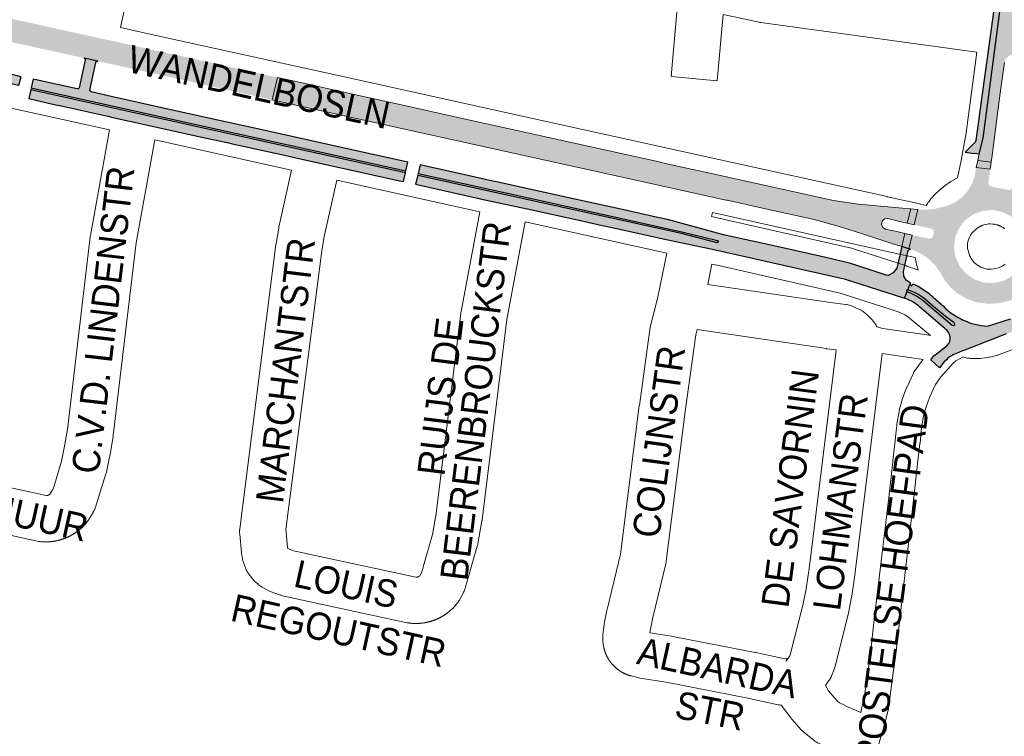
# Paper-space layout 'Layout1' of a CAD drawing. Header units: metres. Extents: x 123097 to 144122, y 392739 to 407589.
# Tile 257 of 510: x 131886 to 132163, y 397422 to 397624. Entities that reach past the tile are written whole.
import ezdxf
from ezdxf.enums import TextEntityAlignment as Align

# ---------------------------------------------------------------- set-up
doc = ezdxf.new("R2010")
doc.units = ezdxf.units.M
doc.header["$MEASUREMENT"] = 0
for name, color, linetype, lineweight in [('gs-anno-wegen algemeen tekst', 7, 'Continuous', 0), ('gs-knt-aanvullende hoofdweg', 7, 'Continuous', 0), ('gs-knt-fietspaden', 7, 'Continuous', 0), ('gs-knt-wegen algemeen', 7, 'Continuous', 0), ('gs-vlk-plantopografie wegen algemeen', 7, 'Continuous', 0), ('ir-ARC-asfalt-hoofdwegen-te inspecteren', 5, 'Continuous', 0), ('ir-ARC-fietspaden naastliggend- te inspecteren', 1, 'Continuous', 0)]:
    doc.layers.add(name, color=color, linetype=linetype, lineweight=lineweight)
doc.styles.add('Style-Arial', font='arial.ttf')

psp = doc.layouts.get("Layout1")

# ---------------------------------------------------------------- hatches: boundary and pattern name
at = {"layer": 'ir-ARC-asfalt-hoofdwegen-te inspecteren', "linetype": 'Continuous', "lineweight": 13}
for points in [[(132155.919, 397583.968), (132159.66, 397583.468), (132159.915, 397585.34), (132160.685, 397591.256), (132162.045, 397601.456), (132162.421, 397604.279), (132163.38, 397611.47), (132163.801, 397612.656), (132164.774, 397613.456), (132166.019, 397613.64), (132167.1, 397613.49), (132168.705, 397625.365), (132167.669, 397625.5), (132166.478, 397626.061), (132165.722, 397627.139), (132165.6, 397628.45), (132178.022, 397722.22), (132178.429, 397725.289), (132178.598, 397726.582), (132180.556, 397741.287), (132177.499, 397741.681), (132173.339, 397710.957), (132168.199, 397673.252), (132165.951, 397655.274), (132157.398, 397590.206), (132156.242, 397585.792)], [(132066.861, 397576.805), (132084.981, 397572.797), (132085.372, 397572.712), (132094.467, 397570.731), (132109.804, 397567.276), (132117.54, 397565.199), (132123.465, 397563.312), (132132.294, 397560.396), (132134.503, 397559.698), (132135.364, 397563.387), (132133.512, 397563.844), (132129.948, 397564.606), (132129.143, 397565.081), (132128.771, 397565.939), (132128.974, 397566.851), (132129.675, 397567.47), (132130.605, 397567.559), (132134.222, 397566.677), (132136.024, 397566.287), (132137.04, 397570.307), (132134.671, 397570.53), (132125.43, 397571.346), (132122.262, 397571.642), (132115.295, 397572.693), (132110.615, 397573.696), (132081.347, 397580.175), (132071.429, 397582.34), (132068.366, 397583.026), (132066.251, 397583.505), (132052.122, 397586.61), (132008.733, 397596.217), (131993.71, 397599.604), (131979.562, 397602.644), (131964.418, 397606.028), (131958.814, 397607.267), (131957.361, 397601.009), (131958.909, 397600.655), (132054.963, 397579.456)]]:
    psp.add_hatch(color=5, dxfattribs=at).paths.add_polyline_path(points, flags=0)
h = psp.add_hatch(color=5, dxfattribs=at)
h.paths.add_polyline_path([(131957.361, 397601.009), (131941.719, 397604.445), (131941.687, 397604.481), (131928.535, 397607.426), (131914.372, 397610.562), (131908.257, 397611.899), (131904.363, 397612.738), (131896.171, 397614.58), (131893.094, 397615.26), (131885.056, 397617.01), (131856.76, 397623.234), (131841.624, 397626.516), (131839.411, 397626.869), (131829.022, 397628.299), (131808.7, 397630.706), (131803.372, 397631.673), (131790.28, 397634.243), (131764.233, 397639.13), (131758.724, 397640.099), (131755.811, 397640.562), (131755.416, 397640.489), (131755.288, 397640.466), (131755.173, 397645.395), (131755.505, 397645.33), (131755.676, 397645.297), (131759.147, 397644.626), (131763.171, 397643.823), (131763.742, 397643.89), (131764.093, 397644.345), (131764.012, 397644.915), (131763.548, 397645.254), (131759.489, 397646.431), (131756.402, 397647.194), (131756.263, 397647.228), (131755.646, 397647.308), (131755.127, 397647.465), (131754.423, 397657.111), (131754.598, 397657.058), (131754.744, 397657.329), (131758.251, 397656.409), (131761.191, 397655.638), (131771.961, 397652.814), (131782.843, 397649.929), (131801.789, 397645.417), (131815.888, 397642.25), (131819.33, 397641.43), (131822.592, 397640.06), (131828.108, 397637.686), (131831.032, 397636.627), (131831.109, 397636.579), (131843.125, 397632.902), (131846.248, 397632.128), (131858.225, 397629.45), (131894.424, 397621.518), (131903.482, 397619.524), (131911.207, 397617.823), (131916.988, 397616.551), (131920.191, 397615.817), (131933.307, 397612.98), (131949.303, 397609.371), (131958.814, 397607.267)])
h.paths.add_polyline_path([(131830.355, 397631.393), (131829.331, 397631.606), (131827.348, 397632.055), (131826.329, 397632.25), (131825.69, 397632.68), (131825.548, 397633.436), (131825.987, 397634.068), (131826.745, 397634.2), (131827.764, 397633.966), (131829.735, 397633.527), (131830.774, 397633.332), (131831.395, 397632.899), (131831.53, 397632.154), (131831.1, 397631.531)], flags=16)
at = {"layer": 'ir-ARC-asfalt-hoofdwegen-te inspecteren', "linetype": 'Continuous', "lineweight": 13, "extrusion": (0, 0, -1)}
for points in [[(-131994.83, 397580.473), (-131994.944, 397581.004), (-131927.894, 397595.846), (-131889.498, 397604.374), (-131889.371, 397603.819), (-131926.518, 397595.602), (-131967.635, 397586.478)], [(-132082.528, 397560.781), (-132082.89, 397561.014), (-132082.661, 397561.378), (-132078.76, 397562.317), (-132072.616, 397563.871), (-132029.459, 397573.379), (-131998.368, 397580.25), (-131998.268, 397579.708), (-132029.355, 397572.884), (-132072.515, 397563.343), (-132078.59, 397561.747)], [(-132149.211, 397538.182, 1.0816008), (-132148.727, 397537.543), (-132140.542, 397544.522, -0.0758704), (-132136.001, 397546.996), (-132135.842, 397547.395), (-132136.241, 397547.553, 0.1117268), (-132142.939, 397543.171), (-132146.821, 397539.967)]]:
    psp.add_hatch(color=5, dxfattribs=at).paths.add_polyline_path(points)
h = psp.add_hatch(color=5, dxfattribs=at)
h.paths.add_polyline_path([(-132158.87, 397543.559), (-132162.002, 397543.759), (-132165.036, 397544.568), (-132167.853, 397545.953), (-132170.345, 397547.861), (-132172.138, 397549.318), (-132174.146, 397550.459), (-132176.315, 397551.254), (-132179.255, 397551.734), (-132182.31, 397551.835), (-132184.699, 397551.963), (-132185.071, 397555.924), (-132183.208, 397556.081), (-132177.484, 397556.545), (-132176.858, 397556.814), (-132176.571, 397557.432), (-132176.58, 397557.64), (-132176.701, 397558.627), (-132177.033, 397559.31), (-132177.745, 397559.571), (-132183.471, 397559.069), (-132185.327, 397558.922), (-132185.68, 397562.473), (-132183.401, 397562.879), (-132183.091, 397562.954), (-132179.958, 397563.528), (-132178.38, 397564.057), (-132176.883, 397564.784), (-132174.602, 397566.428), (-132172.73, 397568.526), (-132171.353, 397570.977), (-132170.537, 397573.668), (-132170.32, 397576.471), (-132170.39, 397579.478), (-132170.4, 397579.605), (-132170.445, 397579.724), (-132170.444, 397580.038), (-132166.234, 397580.573), (-132165.713, 397576.437), (-132165.32, 397575.791), (-132164.583, 397575.625), (-132159.777, 397576.523), (-132159.101, 397576.866), (-132158.885, 397577.592), (-132159.393, 397581.45), (-132155.464, 397581.949), (-132155.357, 397581.474), (-132155.238, 397580.692), (-132154.873, 397579.052), (-132154.289, 397577.476), (-132153.069, 397575.344), (-132151.423, 397573.52), (-132149.427, 397572.088), (-132147.172, 397571.114), (-132143.157, 397570.172), (-132140.581, 397570.054), (-132139.556, 397570.088), (-132139.008, 397570.136), (-132138.004, 397565.833), (-132142.77, 397564.772), (-132143.411, 397564.346), (-132143.541, 397563.588), (-132143.326, 397562.661), (-132142.884, 397562.019), (-132142.111, 397561.92), (-132137.385, 397562.937), (-132136.481, 397559.062), (-132136.931, 397558.917), (-132137.617, 397558.675), (-132140.012, 397557.633), (-132142.168, 397556.158), (-132144.008, 397554.304), (-132145.466, 397552.137), (-132146.716, 397550.055), (-132148.263, 397548.183), (-132150.072, 397546.563), (-132152.787, 397544.988), (-132155.758, 397543.974)])
h.paths.add_polyline_path([(-132160.415, 397549.416), (-132163.157, 397550.045), (-132165.627, 397551.395), (-132167.637, 397553.364), (-132169.039, 397555.804), (-132169.726, 397558.533), (-132169.647, 397561.346), (-132168.825, 397564.022), (-132167.313, 397566.377), (-132165.223, 397568.238), (-132162.708, 397569.467), (-132159.955, 397569.973), (-132157.168, 397569.718), (-132154.552, 397568.722), (-132152.302, 397567.058), (-132150.582, 397564.849), (-132149.522, 397562.259), (-132149.199, 397559.479), (-132149.636, 397556.714), (-132150.802, 397554.17), (-132152.611, 397552.034), (-132154.936, 397550.449), (-132157.604, 397549.554)], flags=16)
at = {"layer": 'ir-ARC-fietspaden naastliggend- te inspecteren', "linetype": 'Continuous', "lineweight": 30}
for points in [[(132154.969, 397585.864), (132155.062, 397585.956), (132156.242, 397585.792), (132157.398, 397590.206), (132157.588, 397591.648), (132165.951, 397655.274), (132168.199, 397673.252), (132173.339, 397710.957), (132177.499, 397741.681), (132175.818, 397741.897), (132172.481, 397717.25), (132169.344, 397692.153), (132164.383, 397655.675), (132161.598, 397634.674), (132160.716, 397628.538), (132158.416, 397612.047), (132157.671, 397606.7), (132155.355, 397589.552), (132155.185, 397589.05), (132152.379, 397586.235)], [(131886.631, 397607.503), (131885.677, 397607.732), (131870.566, 397611.064), (131856.469, 397614.198), (131828.07, 397620.447), (131826.235, 397620.887), (131822.331, 397621.724), (131810.01, 397622.683), (131809.798, 397622.715), (131808.749, 397622.958), (131808.465, 397621.444), (131812.478, 397620.716), (131817.519, 397619.919), (131827.285, 397618.079), (131886.05, 397605.102)], [(131994.944, 397581.004), (131995.462, 397583.42), (131979.749, 397586.925), (131955.348, 397592.336), (131939.848, 397595.756), (131927.102, 397598.592), (131911.981, 397601.934), (131906.355, 397603.231), (131906.056, 397603.398), (131905.965, 397603.728), (131907.679, 397611.515), (131907.889, 397611.826), (131908.257, 397611.899), (131904.363, 397612.738), (131904.644, 397612.529), (131904.705, 397612.184), (131902.989, 397604.355), (131902.757, 397604.1), (131902.415, 397604.052), (131894.273, 397605.848), (131891.35, 397606.536), (131891.088, 397606.607), (131890.01, 397606.792), (131889.498, 397604.374), (131927.894, 397595.846)], [(131994.264, 397577.99), (131994.83, 397580.473), (131967.635, 397586.478), (131926.518, 397595.602), (131889.371, 397603.819), (131888.823, 397601.336), (131895.927, 397599.721), (131898.397, 397599.2), (131911.026, 397596.386), (131912.502, 397596.073), (131927.385, 397592.784), (131937.094, 397590.592), (131945.094, 397588.87), (131945.758, 397588.719), (131946.527, 397588.543), (131948.304, 397588.126), (131961.639, 397585.208), (131963.594, 397584.759), (131976.638, 397581.877), (131978.434, 397581.466), (131993.107, 397578.219)], [(132136.306, 397558.538), (132136.535, 397558.864), (132136.931, 397558.917), (132136.481, 397559.062), (132134.503, 397559.698), (132133.081, 397553.572), (132132.11, 397552.275), (132130.655, 397551.562), (132130.316, 397551.601), (132130.127, 397551.623), (132128.978, 397552.041), (132120.175, 397554.896), (132113.146, 397556.599), (132098.462, 397559.888), (132084.294, 397563.022), (132078.89, 397564.483), (132068.544, 397567.326), (132065.375, 397568.015), (132056.311, 397569.996), (132041.672, 397573.25), (132020.445, 397577.928), (132019.415, 397578.148), (132012.375, 397579.682), (132000.187, 397582.408), (131998.939, 397582.662), (131998.368, 397580.25), (132029.459, 397573.379), (132072.616, 397563.871), (132078.76, 397562.317), (132082.661, 397561.378), (132082.89, 397561.014), (132082.528, 397560.781), (132078.59, 397561.747), (132072.515, 397563.343), (132029.355, 397572.884), (131998.268, 397579.708), (131997.692, 397577.214), (132015.578, 397573.252), (132015.807, 397573.161), (132030.414, 397569.998), (132043.239, 397567.201), (132049.82, 397565.738), (132051.199, 397565.437), (132055.135, 397564.561), (132067.378, 397561.881), (132078.072, 397559.633), (132081.203, 397558.942), (132118.248, 397550.614), (132135.031, 397545.275), (132135.281, 397545.184), (132136.001, 397546.996), (132135.842, 397547.395), (132136.241, 397547.553), (132136.989, 397549.434), (132136.838, 397549.5), (132135.734, 397550.224), (132135.069, 397551.363), (132134.981, 397552.68)]]:
    psp.add_hatch(color=1, dxfattribs=at).paths.add_polyline_path(points, flags=0)
at = {"layer": 'ir-ARC-fietspaden naastliggend- te inspecteren', "linetype": 'Continuous', "lineweight": 30, "extrusion": (0, 0, -1)}
psp.add_hatch(color=1, dxfattribs=at).paths.add_polyline_path([(-132135.281, 397545.184), (-132136.001, 397546.996, 0.0758704), (-132140.542, 397544.522), (-132148.727, 397537.543, -1.0816008), (-132149.211, 397538.182), (-132146.821, 397539.967), (-132142.939, 397543.171, -0.1117268), (-132136.241, 397547.553), (-132136.805, 397548.971), (-132137.332, 397548.678), (-132137.602, 397549.165), (-132139.073, 397548.519), (-132140.145, 397547.895, 0.0484277), (-132143.323, 397545.47), (-132145.599, 397543.508, -0.0896213), (-132151.092, 397539.329), (-132151.091, 397539.326), (-132151.374, 397539.188, -0.0014393), (-132151.475, 397539.139), (-132151.765, 397538.998), (-132151.767, 397539.001, -0.0915973), (-132158.599, 397537.255), (-132165.121, 397539.347, 0.0710638), (-132178.655, 397542.877), (-132181.611, 397543.051), (-132182.209, 397543.078, -0.300886), (-132184.161, 397545.702), (-132184.699, 397551.963), (-132186.738, 397552.084), (-132187.15, 397552.109, -0.3912851), (-132186.693, 397551.6), (-132186.406, 397548.895), (-132186.16, 397546.003, -0.449525), (-132189.029, 397542.932), (-132190.235, 397542.956), (-132190.61, 397542.945), (-132190.61, 397542.945), (-132191.453, 397542.921, 0.0191588), (-132201.323, 397542.344), (-132201.323, 397542.341), (-132201.696, 397542.307), (-132203.484, 397542.143), (-132205.39, 397542.502), (-132204.274, 397540.191), (-132199.722, 397540.526, -0.9648217), (-132199.676, 397539.935), (-132204.219, 397539.588), (-132203.685, 397537.196), (-132202.939, 397537.408), (-132202.939, 397537.408), (-132202.217, 397537.612), (-132202.214, 397537.6), (-132200.87, 397537.932), (-132190.037, 397539.066), (-132190.037, 397539.066), (-132189.291, 397539.144), (-132189.291, 397539.142), (-132184.617, 397539.605, -0.0433943), (-132177.758, 397539.257), (-132177.816, 397538.863), (-132177.074, 397538.754), (-132177.016, 397539.147, 0.0023651), (-132177.387, 397539.204), (-132177.016, 397539.149), (-132177.016, 397539.147, -0.0433047), (-132170.364, 397537.499), (-132163.902, 397535.141), (-132163.902, 397535.143), (-132163.198, 397534.881), (-132163.201, 397534.875), (-132151.957, 397530.456), (-132151.608, 397530.319), (-132151.609, 397530.315), (-132150.724, 397529.957), (-132148.978, 397529.2, -0.0974731), (-132147.054, 397527.845), (-132146.366, 397527.105), (-132145.101, 397525.557), (-132142.635, 397527.759), (-132143.255, 397528.562, 0.0829458), (-132144.612, 397529.766), (-132146.813, 397531.422, -0.4722518), (-132147.262, 397536.05), (-132146.933, 397536.35), (-132146.656, 397536.603), (-132146.648, 397536.595), (-132139.503, 397542.736, -0.0375303), (-132137.706, 397544.012), (-132137.708, 397544.016), (-132137.056, 397544.386), (-132137.054, 397544.382, -0.0331193)])

# ---------------------------------------------------------------- linework, layer by layer
at = {"layer": 'gs-knt-aanvullende hoofdweg', "color": 7, "linetype": 'Continuous', "flags": 128}
for points in [[(131914.596, 397621.361), (131923.38, 397619.425), (131975.487, 397607.94), (132027.657, 397596.442), (132078.312, 397585.277), (132078.319, 397585.276), (132130.423, 397573.744), (132130.445, 397573.739), (132138.316, 397571.971), (132138.336, 397571.967), (132138.341, 397571.966), (132141.355, 397571.289), (132141.543, 397571.572), (132141.699, 397571.801), (132141.881, 397572.056), (132141.999, 397572.216), (132142.472, 397572.843), (132142.688, 397573.116), (132142.916, 397573.378), (132143.774, 397574.333), (132145.172, 397575.687), (132146.686, 397576.908), (132148.304, 397577.988), (132150.014, 397578.917), (132150.211, 397579.003)], [(132139.073, 397553.087), (132138.599, 397554.704), (132138.223, 397556.596), (132135.052, 397557.31), (132135.045, 397557.312), (132081.249, 397569.241)], [(132163.421, 397564.716), (132163.009, 397565.033), (132162.543, 397565.291), (132162.466, 397565.332), (132162.413, 397565.36), (132162.343, 397565.395), (132162.255, 397565.438), (132162.184, 397565.472), (132162.112, 397565.505), (132162.032, 397565.541), (132161.978, 397565.564), (132161.905, 397565.594), (132161.806, 397565.633), (132161.732, 397565.662), (132161.676, 397565.682), (132161.595, 397565.711), (132161.513, 397565.739), (132161.438, 397565.764), (132161.361, 397565.788), (132161.297, 397565.807), (132161.209, 397565.833), (132161.163, 397565.845), (132161.131, 397565.853), (132160.816, 397565.928), (132160.776, 397565.937), (132160.732, 397565.946), (132160.692, 397565.954), (132160.115, 397566.038), (132160.1, 397566.039), (132159.501, 397566.069), (132158.957, 397566.047), (132157.583, 397565.782), (132157.396, 397565.719), (132157.317, 397565.691), (132157.26, 397565.671), (132157.186, 397565.643), (132157.105, 397565.611), (132157.032, 397565.581), (132156.959, 397565.55), (132156.887, 397565.519), (132156.807, 397565.483), (132156.736, 397565.449), (132156.674, 397565.419), (132156.595, 397565.38), (132156.525, 397565.344), (132156.455, 397565.307), (132156.369, 397565.26), (132156.31, 397565.227), (132156.242, 397565.187), (132156.174, 397565.147), (132156.107, 397565.106), (132156.024, 397565.054), (132155.967, 397565.017), (132155.901, 397564.973), (132155.835, 397564.927), (132155.775, 397564.885), (132155.697, 397564.829), (132155.632, 397564.781), (132155.589, 397564.748), (132155.513, 397564.688), (132155.436, 397564.627), (132155.394, 397564.593), (132155.32, 397564.529), (132155.315, 397564.525), (132154.695, 397563.948), (132154.309, 397563.566), (132154.017, 397563.167), (132153.72, 397562.673), (132153.467, 397562.154), (132153.261, 397561.614), (132153.114, 397561.092), (132153.103, 397561.043), (132153.025, 397560.489), (132152.998, 397559.96), (132152.997, 397559.863), (132153.016, 397559.337), (132153.036, 397559.172), (132153.164, 397558.539), (132153.548, 397557.275), (132153.572, 397557.217), (132153.603, 397557.144), (132153.634, 397557.072), (132153.67, 397556.992), (132153.704, 397556.921), (132153.738, 397556.85), (132153.773, 397556.779), (132153.809, 397556.709), (132153.846, 397556.639), (132153.888, 397556.563), (132153.931, 397556.485), (132153.971, 397556.416), (132153.985, 397556.393), (132154.006, 397556.359), (132154.048, 397556.291), (132154.094, 397556.218), (132154.136, 397556.152), (132154.16, 397556.116), (132154.173, 397556.097), (132154.18, 397556.086), (132154.506, 397555.655), (132154.891, 397555.227), (132155.313, 397554.834), (132155.767, 397554.479), (132156.25, 397554.166), (132156.759, 397553.895), (132157.289, 397553.67), (132157.837, 397553.492), (132158.386, 397553.363), (132158.396, 397553.361), (132158.401, 397553.36)], [(132158.401, 397553.36), (132159.042, 397553.315), (132159.687, 397553.324), (132160.33, 397553.391), (132160.963, 397553.515), (132161.583, 397553.695), (132162.185, 397553.929), (132162.763, 397554.216), (132163.314, 397554.553), (132163.566, 397554.739)]]:
    psp.add_lwpolyline(points, dxfattribs=at)
at = {"layer": 'gs-knt-fietspaden', "color": 7, "linetype": 'Continuous', "flags": 128}
for points in [[(132117.407, 397431.021), (132119.648, 397429.932), (132119.669, 397429.922), (132122.959, 397428.552), (132124.064, 397433.873), (132124.065, 397433.876), (132125.625, 397444.248), (132125.627, 397444.266), (132126.741, 397454.684), (132126.745, 397454.724), (132130.816, 397489.084), (132130.816, 397489.089), (132130.817, 397489.092), (132131.963, 397499.064), (132131.996, 397499.357), (132132.652, 397505.069), (132133.106, 397509.49), (132133.12, 397509.602), (132133.137, 397509.713), (132133.732, 397513.252), (132133.764, 397513.418), (132133.804, 397513.583), (132134.537, 397516.304), (132134.579, 397516.45), (132134.628, 397516.594), (132135.776, 397519.739), (132135.829, 397519.876), (132135.888, 397520.011), (132137.769, 397524.072), (132137.843, 397524.221), (132137.924, 397524.367), (132138.011, 397524.509), (132138.105, 397524.647), (132140.017, 397527.303), (132140.11, 397527.426), (132140.208, 397527.545), (132140.504, 397527.888), (132128.992, 397529.569)], [(132151.767, 397528.61), (132149.753, 397527.479), (132148.949, 397526.879), (132147.451, 397525.193), (132145.624, 397523.076), (132143.998, 397520.817), (132142.32, 397517.195), (132141.276, 397514.331), (132140.626, 397511.921), (132140.078, 397508.66), (132139.633, 397504.33), (132139.628, 397504.289), (132138.97, 397498.551), (132138.968, 397498.539), (132137.79, 397488.281), (132137.789, 397488.272)], [(132137.789, 397488.272), (132132.599, 397443.445)], [(132128.944, 397422.815), (132128.94, 397422.8), (132128.926, 397422.746), (132128.922, 397422.731), (132123.885, 397404.702)]]:
    psp.add_lwpolyline(points, dxfattribs=at)
at = {"layer": 'gs-knt-wegen algemeen', "color": 7, "linetype": 'Continuous', "flags": 128}
for points in [[(131923.175, 397660.622), (131914.596, 397621.361)], [(132150.211, 397579.003), (132151.194, 397583.932), (132152.607, 397591.737), (132155.606, 397614.458)], [(131911.579, 397592.52), (131871.497, 397601.383)], [(131895.815, 397491.674), (131898.001, 397499.298), (131898.825, 397503.021), (131899.683, 397508.222), (131906.107, 397562.435), (131906.134, 397562.636), (131906.168, 397562.836), (131911.579, 397592.52)], [(131924.299, 397589.702), (131919.013, 397560.701), (131912.595, 397506.542), (131912.553, 397506.248), (131911.642, 397500.727), (131911.611, 397500.553), (131911.575, 397500.381), (131910.652, 397496.209), (131910.585, 397495.936), (131910.507, 397495.665), (131907.566, 397486.307)], [(131962.776, 397581.157), (131924.299, 397589.702)], [(131948.18, 397478.77), (131948.173, 397478.85), (131948.161, 397479.009), (131948.154, 397479.169), (131948.151, 397479.329), (131948.151, 397479.488), (131948.156, 397479.648), (131948.164, 397479.808), (131948.176, 397479.967), (131948.201, 397480.209), (131958.388, 397560.25), (131958.43, 397560.529), (131959.17, 397564.84), (131959.23, 397565.145), (131962.776, 397581.157)], [(131975.489, 397578.349), (131971.976, 397562.483), (131971.286, 397558.466), (131961.139, 397480.011)], [(132015.749, 397569.499), (131975.489, 397578.349)], [(131999.892, 397469.768), (132002.444, 397478.62), (132003.504, 397484.556), (132010.422, 397540.97), (132010.451, 397541.174), (132010.485, 397541.375), (132015.749, 397569.499)], [(132081.249, 397569.241), (132080.992, 397568.201), (132085.442, 397567.099), (132120.342, 397559.238), (132120.633, 397559.165), (132120.92, 397559.079), (132135.857, 397554.233), (132135.927, 397554.21), (132138.199, 397553.444), (132138.477, 397553.343), (132138.75, 397553.23), (132139.073, 397553.087)], [(132028.469, 397566.691), (132023.321, 397539.182), (132016.406, 397482.795), (132016.381, 397482.618), (132016.353, 397482.443), (132015.202, 397475.997), (132015.158, 397475.776), (132015.107, 397475.556), (132015.048, 397475.339), (132012.402, 397466.16)], [(132068.429, 397557.836), (132028.469, 397566.691)], [(132051.668, 397457.877), (132055.345, 397473.101), (132060.636, 397514.911), (132060.647, 397514.989), (132063.702, 397536.99), (132063.742, 397537.243), (132063.792, 397537.494), (132063.852, 397537.743), (132065.775, 397545.093), (132068.429, 397557.836)], [(132081.088, 397554.764), (132079.896, 397549.036)], [(132142.604, 397534.685), (132136.085, 397540.03), (132135.407, 397540.473), (132133.761, 397541.2), (132131.804, 397541.86), (132117.188, 397546.602), (132082.513, 397554.412), (132082.379, 397554.444), (132081.088, 397554.764)], [(132079.896, 397549.036), (132115.122, 397543.841), (132118.767, 397543.383), (132119.078, 397543.337), (132119.386, 397543.275), (132119.691, 397543.199), (132119.992, 397543.107), (132120.289, 397543.002), (132120.579, 397542.882), (132122.574, 397542.004), (132122.843, 397541.878), (132123.106, 397541.74), (132123.362, 397541.59), (132123.612, 397541.428), (132123.854, 397541.256), (132124.087, 397541.072), (132124.312, 397540.878), (132124.528, 397540.674), (132126.077, 397539.143), (132126.283, 397538.929), (132126.48, 397538.705), (132126.667, 397538.473)], [(132126.667, 397538.473), (132126.843, 397538.233), (132127.007, 397537.985), (132127.16, 397537.729), (132127.301, 397537.467), (132127.43, 397537.199), (132127.498, 397537.049)], [(132076.936, 397536.312), (132076.545, 397534.819), (132073.549, 397513.238), (132068.217, 397471.107), (132068.182, 397470.868), (132068.138, 397470.63), (132068.086, 397470.395), (132064.346, 397454.918), (132064.321, 397454.818)], [(132101.904, 397443.005), (132102.583, 397443.939), (132102.993, 397444.503), (132103.224, 397445.095), (132106.654, 397458.722), (132107.566, 397463.361), (132108.509, 397469.672), (132115.996, 397530.555), (132115.993, 397530.609), (132113.432, 397530.931), (132113.292, 397530.95), (132076.936, 397536.312)], [(132170.763, 397532.568), (132161.735, 397529.224), (132161.532, 397529.153), (132161.326, 397529.088), (132161.119, 397529.03), (132159.614, 397528.637), (132159.328, 397528.57), (132159.04, 397528.515), (132158.75, 397528.473), (132156.585, 397528.211), (132156.578, 397528.211), (132156.338, 397528.188), (132156.266, 397528.181), (132155.949, 397528.166), (132155.636, 397528.167), (132153.837, 397528.213), (132153.526, 397528.229), (132153.518, 397528.229), (132153.208, 397528.26), (132153.2, 397528.261), (132152.892, 397528.307), (132152.884, 397528.308), (132152.579, 397528.369), (132152.57, 397528.371), (132152.269, 397528.447), (132152.26, 397528.449), (132151.963, 397528.54), (132151.955, 397528.542), (132151.767, 397528.61)], [(132128.992, 397529.569), (132128.991, 397529.557), (132121.421, 397467.999), (132121.399, 397467.832), (132120.422, 397461.29), (132120.371, 397460.996), (132119.397, 397456.042), (132119.362, 397455.875), (132119.322, 397455.709), (132115.75, 397441.52), (132115.678, 397441.257), (132115.595, 397440.998), (132115.501, 397440.742), (132114.816, 397438.987), (132114.71, 397438.73), (132114.592, 397438.478), (132114.464, 397438.231), (132114.325, 397437.99), (132114.176, 397437.755), (132114.018, 397437.526), (132112.993, 397436.117)], [(131859.766, 397497.017), (131893.725, 397489.564), (131893.759, 397489.568), (131893.795, 397489.573), (131893.831, 397489.578), (131893.867, 397489.584), (131893.903, 397489.59), (131893.939, 397489.597), (131893.974, 397489.605), (131894.01, 397489.614), (131894.045, 397489.623), (131894.08, 397489.633), (131894.115, 397489.643), (131894.15, 397489.654), (131894.184, 397489.666), (131894.218, 397489.678), (131894.252, 397489.691), (131894.286, 397489.705), (131894.32, 397489.719), (131894.353, 397489.734), (131894.386, 397489.749), (131894.418, 397489.765), (131894.451, 397489.782), (131894.483, 397489.799), (131894.515, 397489.817), (131894.546, 397489.835), (131894.577, 397489.854), (131894.608, 397489.874), (131894.638, 397489.894), (131894.668, 397489.914), (131894.698, 397489.936), (131894.727, 397489.957), (131894.756, 397489.979), (131894.783, 397490.001), (131895.389, 397490.983), (131895.813, 397491.671)], [(131895.813, 397491.671), (131895.815, 397491.674)], [(131895.813, 397491.671), (131895.815, 397491.674)], [(131907.565, 397486.303), (131907.558, 397486.283), (131907.508, 397486.134), (131907.456, 397485.985), (131907.398, 397485.839), (131907.339, 397485.693), (131907.274, 397485.55), (131907.208, 397485.407), (131907.137, 397485.267), (131907.064, 397485.128), (131906.986, 397484.991), (131906.895, 397484.837), (131905.49, 397482.559), (131905.348, 397482.339), (131905.197, 397482.125), (131905.038, 397481.917), (131904.871, 397481.716), (131904.799, 397481.634), (131904.728, 397481.553), (131904.655, 397481.472), (131904.583, 397481.393), (131904.51, 397481.314), (131904.436, 397481.235), (131904.361, 397481.156), (131904.286, 397481.079), (131904.211, 397481.002), (131904.134, 397480.925), (131904.058, 397480.849), (131903.981, 397480.774), (131903.903, 397480.699), (131903.825, 397480.624), (131903.746, 397480.55), (131903.667, 397480.478), (131903.587, 397480.405), (131903.506, 397480.333), (131903.425, 397480.261), (131903.344, 397480.191), (131903.262, 397480.12), (131903.179, 397480.05), (131903.096, 397479.981), (131903.014, 397479.913), (131902.929, 397479.845), (131902.845, 397479.777), (131902.76, 397479.71), (131902.675, 397479.645), (131902.589, 397479.579), (131902.502, 397479.514), (131902.415, 397479.449), (131902.329, 397479.386), (131902.241, 397479.323), (131902.153, 397479.261), (131902.064, 397479.199), (131901.975, 397479.138), (131901.886, 397479.077), (131901.796, 397479.017), (131901.705, 397478.958), (131901.615, 397478.9), (131901.524, 397478.842), (131901.432, 397478.785), (131901.34, 397478.728), (131901.248, 397478.673), (131901.155, 397478.617), (131901.061, 397478.563), (131900.967, 397478.509), (131900.874, 397478.456), (131900.78, 397478.403), (131900.685, 397478.351), (131900.589, 397478.3), (131900.495, 397478.25), (131900.399, 397478.2), (131900.302, 397478.151), (131900.205, 397478.102), (131900.109, 397478.055), (131900.012, 397478.008), (131899.914, 397477.961), (131899.816, 397477.916), (131899.718, 397477.871), (131899.62, 397477.827), (131899.521, 397477.783), (131899.421, 397477.74), (131899.322, 397477.698), (131899.222, 397477.657), (131899.122, 397477.616), (131899.022, 397477.576), (131898.922, 397477.537), (131898.821, 397477.499), (131898.719, 397477.461), (131898.617, 397477.424), (131898.517, 397477.388), (131898.414, 397477.352), (131898.312, 397477.318), (131898.209, 397477.283), (131898.107, 397477.25), (131898.004, 397477.218), (131897.901, 397477.186), (131897.797, 397477.155), (131897.694, 397477.124), (131897.59, 397477.095), (131897.486, 397477.066), (131897.381, 397477.038), (131897.277, 397477.011), (131897.172, 397476.984), (131897.067, 397476.958), (131896.962, 397476.933), (131896.858, 397476.909), (131896.752, 397476.885), (131896.646, 397476.862), (131896.54, 397476.84), (131896.435, 397476.819), (131896.329, 397476.798), (131896.222, 397476.778), (131896.116, 397476.759), (131896.01, 397476.741), (131895.903, 397476.724), (131895.797, 397476.707), (131895.689, 397476.691), (131895.583, 397476.676), (131895.476, 397476.662), (131895.369, 397476.648), (131895.261, 397476.635), (131895.155, 397476.623), (131895.047, 397476.612), (131894.939, 397476.601), (131894.832, 397476.591), (131894.725, 397476.582), (131894.617, 397476.574), (131894.509, 397476.567), (131894.401, 397476.56), (131894.294, 397476.554), (131894.186, 397476.549), (131894.077, 397476.545), (131893.969, 397476.541), (131893.862, 397476.538), (131893.754, 397476.536), (131893.646, 397476.535), (131893.537, 397476.535), (131893.43, 397476.535), (131893.322, 397476.536), (131893.214, 397476.538), (131893.106, 397476.541), (131892.999, 397476.544), (131892.89, 397476.548), (131892.782, 397476.553), (131892.674, 397476.559), (131892.567, 397476.565), (131892.321, 397476.586), (131892.075, 397476.616), (131891.831, 397476.655), (131891.589, 397476.703), (131856.48, 397484.408)], [(131907.565, 397486.303), (131907.561, 397486.299), (131907.558, 397486.297)], [(131907.566, 397486.307), (131907.565, 397486.303)], [(131907.566, 397486.307), (131907.565, 397486.303)], [(131961.139, 397480.011), (131961.139, 397480.008), (131961.139, 397480.004)], [(131961.139, 397480.011), (131961.139, 397480.008), (131961.139, 397480.004)], [(131961.139, 397480.004), (131961.208, 397479.286), (131961.625, 397474.935), (131961.657, 397474.756), (131962.379, 397474.374), (131963.343, 397474.061), (131997.74, 397466.605), (131997.777, 397466.604)], [(131948.181, 397478.763), (131948.18, 397478.767), (131948.18, 397478.77)], [(131948.181, 397478.763), (131948.18, 397478.767), (131948.18, 397478.77)], [(132012.401, 397466.157), (132011.631, 397463.487), (132011.542, 397463.204), (132011.44, 397462.925), (132011.326, 397462.651), (132011.199, 397462.382), (132011.061, 397462.12), (132009.894, 397460.028), (132009.763, 397459.806), (132009.625, 397459.588), (132009.477, 397459.377), (132009.322, 397459.171), (132009.247, 397459.077), (132009.172, 397458.985), (132009.097, 397458.893), (132009.021, 397458.802), (132008.944, 397458.711), (132008.866, 397458.621), (132008.787, 397458.531), (132008.709, 397458.443), (132008.628, 397458.355), (132008.548, 397458.267), (132008.466, 397458.18), (132008.385, 397458.094), (132008.302, 397458.009), (132008.218, 397457.924), (132008.134, 397457.839), (132008.05, 397457.757), (132007.964, 397457.674), (132007.878, 397457.591), (132007.791, 397457.51), (132007.704, 397457.43), (132007.616, 397457.35), (132007.527, 397457.27), (132007.437, 397457.191), (132007.348, 397457.114), (132007.257, 397457.037), (132007.165, 397456.961), (132007.073, 397456.885), (132006.981, 397456.811), (132006.888, 397456.736), (132006.794, 397456.663), (132006.7, 397456.59), (132006.606, 397456.519), (132006.51, 397456.448), (132006.414, 397456.377), (132006.317, 397456.308), (132006.22, 397456.24), (132006.122, 397456.172), (132006.024, 397456.104), (132005.925, 397456.038), (132005.826, 397455.973), (132005.726, 397455.908), (132005.626, 397455.844), (132005.524, 397455.781), (132005.424, 397455.719), (132005.322, 397455.658), (132005.219, 397455.597), (132005.116, 397455.537), (132005.013, 397455.478), (132004.909, 397455.42), (132004.805, 397455.363), (132004.7, 397455.306), (132004.595, 397455.251), (132004.489, 397455.196), (132004.383, 397455.143), (132004.276, 397455.09), (132004.17, 397455.038), (132004.062, 397454.987), (132003.954, 397454.936), (132003.846, 397454.886), (132003.738, 397454.838), (132003.629, 397454.791), (132003.519, 397454.744), (132003.409, 397454.698), (132003.3, 397454.653), (132003.189, 397454.609), (132003.078, 397454.565), (132002.967, 397454.523), (132002.856, 397454.482), (132002.744, 397454.441), (132002.631, 397454.401), (132002.519, 397454.363), (132002.407, 397454.325), (132002.293, 397454.288), (132002.18, 397454.252), (132002.066, 397454.217), (132001.953, 397454.183), (132001.838, 397454.15), (132001.723, 397454.117), (132001.608, 397454.086), (132001.494, 397454.056), (132001.379, 397454.026), (132001.263, 397453.998), (132001.147, 397453.97), (132001.032, 397453.944), (132000.915, 397453.918), (132000.799, 397453.893), (132000.682, 397453.869), (132000.566, 397453.846), (132000.449, 397453.824), (132000.331, 397453.803), (132000.214, 397453.783), (132000.097, 397453.764), (131999.979, 397453.746), (131999.861, 397453.729), (131999.743, 397453.713), (131999.626, 397453.698), (131999.508, 397453.683), (131999.389, 397453.67), (131999.271, 397453.657), (131999.153, 397453.646), (131999.034, 397453.636), (131998.916, 397453.626), (131998.797, 397453.618), (131998.679, 397453.61), (131998.56, 397453.603), (131998.441, 397453.598), (131998.321, 397453.593), (131998.203, 397453.589), (131998.084, 397453.587), (131997.965, 397453.585), (131997.846, 397453.584), (131997.728, 397453.584), (131997.608, 397453.585), (131997.489, 397453.587), (131997.37, 397453.59), (131997.252, 397453.594), (131997.133, 397453.599), (131997.014, 397453.605), (131996.895, 397453.612), (131996.777, 397453.62), (131996.658, 397453.629), (131996.539, 397453.638), (131996.42, 397453.649), (131996.303, 397453.661), (131996.184, 397453.674), (131996.066, 397453.687), (131995.947, 397453.702), (131995.83, 397453.717), (131995.578, 397453.757), (131995.327, 397453.806), (131960.264, 397461.406), (131960.051, 397461.456), (131959.84, 397461.512), (131959.632, 397461.576), (131957.822, 397462.165), (131957.557, 397462.257), (131957.297, 397462.36), (131957.041, 397462.475), (131956.791, 397462.6), (131954.53, 397463.796), (131954.254, 397463.95), (131953.986, 397464.118), (131953.726, 397464.299), (131953.475, 397464.492), (131953.234, 397464.697), (131952.679, 397465.193), (131952.472, 397465.387), (131952.273, 397465.589), (131952.083, 397465.8), (131951.903, 397466.019), (131950.794, 397467.427), (131950.616, 397467.663), (131950.449, 397467.908), (131950.294, 397468.159), (131950.15, 397468.418), (131950.018, 397468.683), (131949.898, 397468.953), (131949.79, 397469.229), (131949.246, 397470.724), (131949.155, 397470.994), (131949.075, 397471.267), (131949.008, 397471.544), (131948.952, 397471.823), (131948.757, 397472.934), (131948.718, 397473.186), (131948.689, 397473.439), (131948.181, 397478.763)], [(131997.777, 397466.604), (131997.816, 397466.604), (131997.854, 397466.605), (131997.893, 397466.606), (131997.931, 397466.609), (131997.969, 397466.612), (131998.008, 397466.617), (131998.046, 397466.622), (131998.084, 397466.628), (131998.122, 397466.635), (131998.159, 397466.643), (131998.197, 397466.652), (131998.234, 397466.661), (131998.271, 397466.672), (131998.308, 397466.683), (131998.344, 397466.695), (131998.38, 397466.708), (131998.416, 397466.722), (131998.452, 397466.737), (131998.487, 397466.753), (131998.522, 397466.769), (131998.556, 397466.786), (131998.59, 397466.804), (131998.624, 397466.823), (131998.657, 397466.842), (131998.69, 397466.863), (131998.722, 397466.884), (131998.754, 397466.906), (131998.785, 397466.928), (131998.815, 397466.952), (131998.845, 397466.976), (131998.874, 397466.999), (131999.328, 397467.813), (131999.89, 397469.762)], [(131999.89, 397469.762), (131999.891, 397469.765), (131999.892, 397469.768)], [(131999.89, 397469.762), (131999.891, 397469.765), (131999.892, 397469.768)], [(132012.401, 397466.157), (132012.394, 397466.15)], [(132012.402, 397466.16), (132012.401, 397466.157)], [(132012.402, 397466.16), (132012.401, 397466.157)], [(132100.525, 397430.592), (132100.369, 397430.607), (132100.063, 397430.651), (132099.759, 397430.709), (132090.717, 397432.674), (132068.179, 397437.037), (132060.807, 397438.202), (132060.505, 397438.257), (132060.206, 397438.326), (132058.354, 397438.801), (132058.241, 397438.831), (132058.155, 397438.855), (132058.069, 397438.88), (132057.983, 397438.906), (132057.898, 397438.932), (132057.813, 397438.959), (132057.727, 397438.987), (132057.643, 397439.015), (132057.559, 397439.044), (132057.474, 397439.074), (132057.39, 397439.104), (132057.306, 397439.136), (132057.223, 397439.167), (132057.14, 397439.2), (132057.057, 397439.233), (132056.974, 397439.267), (132056.892, 397439.302), (132056.81, 397439.337), (132056.728, 397439.373), (132056.646, 397439.41), (132056.566, 397439.447), (132056.485, 397439.485), (132056.404, 397439.524), (132056.324, 397439.563), (132056.245, 397439.603), (132056.165, 397439.644), (132056.085, 397439.685), (132056.006, 397439.727), (132055.929, 397439.77), (132055.85, 397439.813), (132055.772, 397439.857), (132055.695, 397439.902), (132055.618, 397439.947), (132055.541, 397439.993), (132055.465, 397440.04), (132055.389, 397440.087), (132055.314, 397440.134), (132055.239, 397440.183), (132055.164, 397440.232), (132055.09, 397440.282), (132055.016, 397440.332), (132054.943, 397440.383), (132054.87, 397440.435), (132054.797, 397440.487), (132054.725, 397440.539), (132054.653, 397440.593), (132054.582, 397440.647), (132054.511, 397440.701), (132054.441, 397440.756), (132054.371, 397440.812), (132054.302, 397440.868), (132054.233, 397440.925), (132054.165, 397440.982), (132054.097, 397441.04), (132054.029, 397441.099), (132053.962, 397441.158), (132053.896, 397441.217), (132053.83, 397441.278), (132053.764, 397441.339), (132053.699, 397441.4), (132053.635, 397441.461), (132053.571, 397441.524), (132053.507, 397441.587), (132053.444, 397441.651), (132053.382, 397441.714), (132053.32, 397441.779), (132053.259, 397441.844), (132053.198, 397441.91), (132053.138, 397441.975), (132053.078, 397442.042), (132053.019, 397442.109), (132052.96, 397442.176), (132052.903, 397442.244), (132052.845, 397442.312), (132052.788, 397442.382), (132052.732, 397442.451), (132052.677, 397442.52), (132052.622, 397442.591), (132052.567, 397442.662), (132052.513, 397442.733), (132052.46, 397442.804), (132052.407, 397442.877), (132052.355, 397442.949), (132052.303, 397443.023), (132052.253, 397443.096), (132052.202, 397443.17), (132052.152, 397443.244), (132052.103, 397443.319), (132052.055, 397443.393), (132052.007, 397443.469), (132051.96, 397443.545), (132051.913, 397443.622), (132051.868, 397443.697), (132051.822, 397443.775), (132051.778, 397443.852), (132051.734, 397443.93), (132051.691, 397444.008), (132051.648, 397444.086), (132051.606, 397444.166), (132051.564, 397444.245), (132051.524, 397444.324), (132051.484, 397444.404), (132051.444, 397444.484), (132051.405, 397444.565), (132051.368, 397444.645), (132051.33, 397444.727), (132051.294, 397444.808), (132051.257, 397444.89), (132051.222, 397444.972), (132051.188, 397445.054), (132051.154, 397445.137), (132051.12, 397445.22), (132051.088, 397445.303), (132051.056, 397445.386), (132051.025, 397445.47), (132050.994, 397445.554), (132050.965, 397445.638), (132050.936, 397445.723), (132050.907, 397445.808), (132050.879, 397445.893), (132050.853, 397445.977), (132050.826, 397446.063), (132050.801, 397446.149), (132050.776, 397446.235), (132050.752, 397446.32), (132050.729, 397446.407), (132050.706, 397446.493), (132050.684, 397446.58), (132050.663, 397446.666), (132050.608, 397446.914), (132050.564, 397447.164), (132050.462, 397447.807), (132050.426, 397448.066), (132050.4, 397448.326), (132050.385, 397448.588), (132050.381, 397448.85), (132050.385, 397450.052), (132050.393, 397450.343), (132050.413, 397450.635), (132050.447, 397450.924), (132050.874, 397454.003), (132050.907, 397454.217), (132050.948, 397454.43), (132051.619, 397457.666), (132051.666, 397457.868)], [(132051.666, 397457.868), (132051.666, 397457.873), (132051.668, 397457.877)], [(132051.666, 397457.868), (132051.666, 397457.873), (132051.668, 397457.877)], [(132064.319, 397454.811), (132063.74, 397451.999), (132063.594, 397450.943), (132070.322, 397449.88), (132070.543, 397449.841), (132093.264, 397445.442), (132093.409, 397445.413)], [(132064.321, 397454.818), (132064.321, 397454.815), (132064.319, 397454.811)], [(132064.321, 397454.818), (132064.321, 397454.815), (132064.319, 397454.811)], [(132056.692, 397332.693), (132086.918, 397373.672), (132100.996, 397393.582), (132106.772, 397402.081), (132108.097, 397404.068), (132108.83, 397405.72), (132112.358, 397419.23), (132111.076, 397419.848), (132110.816, 397419.98), (132110.562, 397420.125), (132110.314, 397420.28), (132110.074, 397420.447), (132109.842, 397420.624), (132106.941, 397422.939), (132106.72, 397423.125), (132106.506, 397423.32), (132106.302, 397423.524), (132106.107, 397423.737), (132103.637, 397426.555), (132103.5, 397426.718), (132103.367, 397426.884), (132100.525, 397430.592)]]:
    psp.add_lwpolyline(points, dxfattribs=at)
for points in [[(132155.606, 397614.458), (132094.854, 397622.767), (132094.618, 397622.805), (132094.549, 397622.816), (132094.543, 397622.817), (132094.384, 397622.849), (132084.229, 397625.005), (132082.569, 397606.391, -0.3839946), (132082.559, 397606.383), (132069.609, 397607.537, -0.3839942), (132069.601, 397607.548), (132071.405, 397627.782), (132044.126, 397633.836), (132007.717, 397641.879), (132006.484, 397628.054, -0.3839941), (132006.474, 397628.046), (131993.524, 397629.201, -0.3839935), (131993.516, 397629.211), (131994.898, 397644.711), (131983.975, 397647.124), (131983.968, 397647.126), (131923.175, 397660.622)], [(132093.409, 397445.413), (132101.615, 397443.63), (132102.368, 397443.815, -0.586291), (132102.379, 397443.801), (132101.904, 397443.005)]]:
    psp.add_lwpolyline(points, format="xyb", dxfattribs=at)
at = {"layer": 'gs-vlk-plantopografie wegen algemeen', "color": 7, "linetype": 'Continuous', "flags": 128}
for points in [[(132127.498, 397537.049), (132129.198, 397536.633), (132141.508, 397534.836), (132142.604, 397534.685)], [(132127.498, 397537.049), (132129.198, 397536.633), (132141.508, 397534.836), (132142.604, 397534.685)], [(132117.407, 397431.021), (132119.648, 397429.932), (132119.669, 397429.922), (132122.959, 397428.552), (132124.064, 397433.873), (132124.065, 397433.876), (132125.625, 397444.248), (132125.627, 397444.266), (132126.741, 397454.684), (132126.745, 397454.724), (132130.816, 397489.084), (132130.816, 397489.089), (132130.817, 397489.092), (132131.963, 397499.064), (132131.996, 397499.357), (132132.652, 397505.069), (132133.106, 397509.49), (132133.12, 397509.602), (132133.137, 397509.713), (132133.732, 397513.252), (132133.764, 397513.418), (132133.804, 397513.583), (132134.537, 397516.304), (132134.579, 397516.45), (132134.628, 397516.594), (132135.776, 397519.739), (132135.829, 397519.876), (132135.888, 397520.011), (132137.769, 397524.072), (132137.843, 397524.221), (132137.924, 397524.367), (132138.011, 397524.509), (132138.105, 397524.647), (132140.017, 397527.303), (132140.11, 397527.426), (132140.208, 397527.545), (132140.504, 397527.888), (132128.992, 397529.569)], [(132151.767, 397528.61), (132149.753, 397527.479), (132148.949, 397526.879), (132147.451, 397525.193), (132145.624, 397523.076), (132143.998, 397520.817), (132142.32, 397517.195), (132141.276, 397514.331), (132140.626, 397511.921), (132140.078, 397508.66), (132139.633, 397504.33), (132139.628, 397504.289), (132138.97, 397498.551), (132138.968, 397498.539), (132137.79, 397488.281), (132137.789, 397488.272)], [(132132.58, 397443.296), (132130.804, 397429.718), (132130.78, 397429.559), (132130.748, 397429.401), (132130.709, 397429.244), (132130.07, 397426.915), (132128.944, 397422.815)], [(132132.599, 397443.445), (132132.595, 397443.414), (132132.589, 397443.363), (132132.58, 397443.296)], [(132132.599, 397443.445), (132132.595, 397443.414), (132132.589, 397443.363), (132132.58, 397443.296)], [(132112.993, 397436.117), (132113.888, 397434.626)], [(132112.993, 397436.117), (132113.888, 397434.626)], [(132113.888, 397434.626), (132116.204, 397431.901), (132116.487, 397431.597)], [(132116.487, 397431.597), (132116.49, 397431.593), (132117.011, 397431.245)], [(132116.487, 397431.597), (132116.49, 397431.593), (132117.011, 397431.245)], [(132117.011, 397431.245), (132117.407, 397431.021)], [(132128.944, 397422.815), (132128.94, 397422.8), (132128.926, 397422.746), (132128.922, 397422.731), (132123.885, 397404.702)]]:
    psp.add_lwpolyline(points, dxfattribs=at)
at = {"layer": 'ir-ARC-asfalt-hoofdwegen-te inspecteren', "color": 5, "linetype": 'Continuous', "lineweight": 13, "flags": 128}
psp.add_lwpolyline([(132165.951, 397655.274), (132157.398, 397590.206), (132156.242, 397585.792), (132155.919, 397583.968), (132159.66, 397583.468), (132159.915, 397585.34), (132160.685, 397591.256), (132162.045, 397601.456), (132162.421, 397604.279), (132163.38, 397611.47)], dxfattribs=at)
for points in [[(132066.861, 397576.805), (132084.981, 397572.797), (132085.372, 397572.712), (132094.467, 397570.731), (132109.804, 397567.276), (132117.54, 397565.199), (132123.465, 397563.312), (132132.294, 397560.396), (132134.503, 397559.698), (132135.364, 397563.387), (132133.512, 397563.844), (132129.948, 397564.606), (132129.143, 397565.081), (132128.771, 397565.939), (132128.974, 397566.851), (132129.675, 397567.47), (132130.605, 397567.559), (132134.222, 397566.677), (132136.024, 397566.287), (132137.04, 397570.307), (132134.671, 397570.53), (132125.43, 397571.346), (132122.262, 397571.642), (132115.295, 397572.693), (132110.615, 397573.696), (132081.347, 397580.175), (132071.429, 397582.34), (132068.366, 397583.026), (132066.251, 397583.505), (132052.122, 397586.61), (132008.733, 397596.217), (131993.71, 397599.604), (131979.562, 397602.644), (131964.418, 397606.028), (131958.814, 397607.267), (131957.361, 397601.009), (131958.909, 397600.655), (132054.963, 397579.456)], [(132159.66, 397583.468), (132155.919, 397583.968), (132155.464, 397581.949), (132159.393, 397581.45)], [(132137.04, 397570.307), (132136.024, 397566.287), (132138.004, 397565.833), (132139.008, 397570.136)], [(132137.385, 397562.937), (132135.364, 397563.387), (132134.503, 397559.698), (132136.481, 397559.062)]]:
    psp.add_lwpolyline(points, close=True, dxfattribs=at)
at = {"layer": 'ir-ARC-asfalt-hoofdwegen-te inspecteren', "color": 5, "linetype": 'Continuous', "lineweight": 13}
for points in [[(131994.944, 397581.004), (131927.894, 397595.846), (131889.498, 397604.374), (131889.371, 397603.819), (131926.518, 397595.602), (131967.635, 397586.478), (131994.83, 397580.473)], [(131998.268, 397579.708), (132029.355, 397572.884), (132072.515, 397563.343), (132078.59, 397561.747), (132082.528, 397560.781), (132082.89, 397561.014), (132082.661, 397561.378), (132078.76, 397562.317), (132072.616, 397563.871), (132029.459, 397573.379), (131998.368, 397580.25)]]:
    psp.add_lwpolyline(points, close=True, dxfattribs=at)
psp.add_lwpolyline([(132149.211, 397538.182, -1.0816008), (132148.727, 397537.543), (132140.542, 397544.522, 0.0758704), (132136.001, 397546.996), (132135.842, 397547.395), (132136.241, 397547.553, -0.1117268), (132142.939, 397543.171), (132146.821, 397539.967)], format="xyb", close=True, dxfattribs=at)
at = {"layer": 'ir-ARC-asfalt-hoofdwegen-te inspecteren', "color": 5, "linetype": 'Continuous', "lineweight": 13, "extrusion": (0, 0, -1)}
for points in [[(-132159.66, 397583.468), (-132155.919, 397583.968), (-132159.393, 397581.45), (-132155.464, 397581.949)], [(-132137.04, 397570.307), (-132136.024, 397566.287), (-132139.008, 397570.136), (-132138.004, 397565.833)], [(-132137.385, 397562.937), (-132135.364, 397563.387), (-132136.481, 397559.062), (-132134.503, 397559.698)]]:
    psp.add_solid(points, dxfattribs=at)
at = {"layer": 'ir-ARC-fietspaden naastliggend- te inspecteren', "color": 1, "linetype": 'Continuous', "lineweight": 30}
for points in [[(132154.969, 397585.864), (132155.062, 397585.956), (132156.242, 397585.792), (132157.398, 397590.206), (132157.588, 397591.648), (132165.951, 397655.274), (132168.199, 397673.252), (132173.339, 397710.957), (132177.499, 397741.681), (132175.818, 397741.897), (132172.481, 397717.25), (132169.344, 397692.153), (132164.383, 397655.675), (132161.598, 397634.674), (132160.716, 397628.538), (132158.416, 397612.047), (132157.671, 397606.7), (132155.355, 397589.552), (132155.185, 397589.05), (132152.379, 397586.235)], [(131886.631, 397607.503), (131885.677, 397607.732), (131870.566, 397611.064), (131856.469, 397614.198), (131828.07, 397620.447), (131826.235, 397620.887), (131822.331, 397621.724), (131810.01, 397622.683), (131809.798, 397622.715), (131808.749, 397622.958), (131808.465, 397621.444), (131812.478, 397620.716), (131817.519, 397619.919), (131827.285, 397618.079), (131886.05, 397605.102)], [(131994.944, 397581.004), (131995.462, 397583.42), (131979.749, 397586.925), (131955.348, 397592.336), (131939.848, 397595.756), (131927.102, 397598.592), (131911.981, 397601.934), (131906.355, 397603.231), (131906.056, 397603.398), (131905.965, 397603.728), (131907.679, 397611.515), (131907.889, 397611.826), (131908.257, 397611.899), (131904.363, 397612.738), (131904.644, 397612.529), (131904.705, 397612.184), (131902.989, 397604.355), (131902.757, 397604.1), (131902.415, 397604.052), (131894.273, 397605.848), (131891.35, 397606.536), (131891.088, 397606.607), (131890.01, 397606.792), (131889.498, 397604.374), (131927.894, 397595.846)], [(131994.264, 397577.99), (131994.83, 397580.473), (131967.635, 397586.478), (131926.518, 397595.602), (131889.371, 397603.819), (131888.823, 397601.336), (131895.927, 397599.721), (131898.397, 397599.2), (131911.026, 397596.386), (131912.502, 397596.073), (131927.385, 397592.784), (131937.094, 397590.592), (131945.094, 397588.87), (131945.758, 397588.719), (131946.527, 397588.543), (131948.304, 397588.126), (131961.639, 397585.208), (131963.594, 397584.759), (131976.638, 397581.877), (131978.434, 397581.466), (131993.107, 397578.219)], [(132136.306, 397558.538), (132136.535, 397558.864), (132136.931, 397558.917), (132136.481, 397559.062), (132134.503, 397559.698), (132133.081, 397553.572), (132132.11, 397552.275), (132130.655, 397551.562), (132130.316, 397551.601), (132130.127, 397551.623), (132128.978, 397552.041), (132120.175, 397554.896), (132113.146, 397556.599), (132098.462, 397559.888), (132084.294, 397563.022), (132078.89, 397564.483), (132068.544, 397567.326), (132065.375, 397568.015), (132056.311, 397569.996), (132041.672, 397573.25), (132020.445, 397577.928), (132019.415, 397578.148), (132012.375, 397579.682), (132000.187, 397582.408), (131998.939, 397582.662), (131998.368, 397580.25), (132029.459, 397573.379), (132072.616, 397563.871), (132078.76, 397562.317), (132082.661, 397561.378), (132082.89, 397561.014), (132082.528, 397560.781), (132078.59, 397561.747), (132072.515, 397563.343), (132029.355, 397572.884), (131998.268, 397579.708), (131997.692, 397577.214), (132015.578, 397573.252), (132015.807, 397573.161), (132030.414, 397569.998), (132043.239, 397567.201), (132049.82, 397565.738), (132051.199, 397565.437), (132055.135, 397564.561), (132067.378, 397561.881), (132078.072, 397559.633), (132081.203, 397558.942), (132118.248, 397550.614), (132135.031, 397545.275), (132135.281, 397545.184), (132136.001, 397546.996), (132135.842, 397547.395), (132136.241, 397547.553), (132136.989, 397549.434), (132136.838, 397549.5), (132135.734, 397550.224), (132135.069, 397551.363), (132134.981, 397552.68)]]:
    psp.add_lwpolyline(points, close=True, dxfattribs=at)
psp.add_lwpolyline([(132163.902, 397535.143), (132163.198, 397534.881), (132163.201, 397534.875), (132151.957, 397530.456), (132151.608, 397530.319), (132151.609, 397530.315), (132150.724, 397529.957), (132148.978, 397529.2, 0.0974731), (132147.054, 397527.845), (132146.366, 397527.105), (132145.101, 397525.557), (132142.635, 397527.759), (132143.255, 397528.562, -0.0829458), (132144.612, 397529.766), (132146.813, 397531.422, 0.4722518), (132147.262, 397536.05), (132146.933, 397536.35), (132146.656, 397536.603), (132146.648, 397536.595), (132139.503, 397542.736, 0.0375303), (132137.706, 397544.012), (132137.708, 397544.016), (132137.056, 397544.386), (132137.054, 397544.382, 0.0331193), (132135.281, 397545.184), (132136.001, 397546.996, -0.0758704), (132140.542, 397544.522), (132148.727, 397537.543, 1.0816008), (132149.211, 397538.182), (132146.821, 397539.967), (132142.939, 397543.171, 0.1117268), (132136.241, 397547.553), (132136.805, 397548.971), (132137.332, 397548.678), (132137.602, 397549.165), (132139.073, 397548.519), (132140.145, 397547.895, -0.0484277), (132143.323, 397545.47), (132145.599, 397543.508, 0.0896213), (132151.092, 397539.329), (132151.091, 397539.326), (132151.374, 397539.188, 0.0014393), (132151.475, 397539.139), (132151.765, 397538.998), (132151.767, 397539.001, 0.0915973), (132158.599, 397537.255), (132165.121, 397539.347, -0.0710638)], format="xyb", dxfattribs=at)

# ---------------------------------------------------------------- texts
at = {"layer": 'gs-anno-wegen algemeen tekst', "color": 7, "style": 'Style-Arial', "width": 0.909091}
for s, rotation, p in [('WANDELBOSLN', 347.4967, (131953.594, 397604.61)), ('C.V.D. LINDENSTR', 83.3036, (131909.734, 397539.056)), ('BEERENBROUCKSTR', 82.9979, (132014.574, 397516.245)), ('MARCHANTSTR', 83.0271, (131961.06, 397524.849)), ('RUIJS DE', 82.9979, (132004.649, 397517.463)), ('COLIJNSTR', 82.23675, (132066.097, 397504.77)), ('DE SAVORNIN', 82.6, (132103.097, 397491.615)), ('LOHMANSTR', 82.6, (132117.218, 397487.818)), ('POSTELSE HOEFPAD', 82.44177, (132131.714, 397464.789)), ('VERSCHUUR', 347.5483, (131875.092, 397486.989)), ('LOUIS', 347.5551, (131978.169, 397464.642)), ('REGOUTSTR', 347.5551, (131976.051, 397451.581)), ('ALBARDA', 347.5843, (132082.699, 397441.131)), ('STR', 348.92001, (132080.581, 397429.004))]:
    psp.add_text(s, height=7.7, rotation=rotation, dxfattribs=at).set_placement(p, align=Align.MIDDLE_CENTER)

doc.saveas('drawing.dxf')
